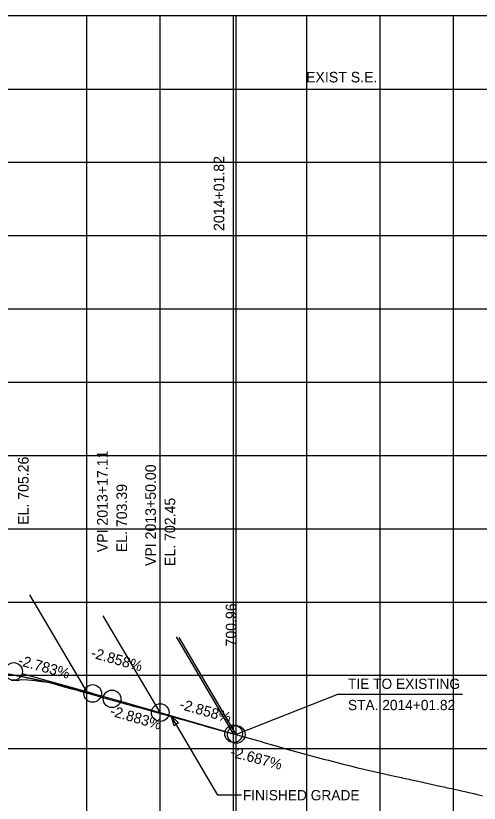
# Model space of a CAD drawing. Extents: x -7164 to 2214450, y -19642 to 253469.
# Drawn here: x 7251 to 7568, y 463 to 1000 of the extents above; entities that cross this region are included whole.
import ezdxf

# ---------------------------------------------------------------- set-up
doc = ezdxf.new("R2010")
doc.units = 0
for name, color, linetype in [('DESIGN - PROFILE - Proposed', 7, 'Continuous'), ('DESIGN - PROFILE - Proposed Curve Text', 7, 'Continuous'), ('DESIGN - PROFILE - Proposed Text', 7, 'Continuous'), ('DESIGN - SCRATCH - User 1', 7, 'Continuous'), ('DESIGN - SHEET - Light Grid', 7, 'Continuous'), ('SURVEY - PROFILE - Ground Line with Text', 7, 'Continuous'), ('XTREE', 7, 'Continuous')]:
    doc.layers.add(name, color=color, linetype=linetype)

msp = doc.modelspace()

# ---------------------------------------------------------------- linework, layer by layer
at = {"layer": 'DESIGN - PROFILE - Proposed'}
for p, q in [((7303.94, 537.61), (7317.11, 533.95)), ((7303.94, 537.61), (7317.11, 533.95)), ((7317.11, 533.95), (7350, 524.54)), ((7317.11, 533.95), (7350, 524.54)), ((7350, 524.54), (7400, 510.13)), ((7350, 524.54), (7400, 510.13)), ((7400, 510.13), (7401.82, 509.64)), ((7400, 510.13), (7401.82, 509.64))]:
    msp.add_line(p, q, dxfattribs=at)
msp.add_spline([(7196.06, 558.1), (7198.22, 557.87), (7200.38, 557.64), (7202.54, 557.41), (7204.69, 557.16), (7206.85, 556.91), (7209.01, 556.65), (7211.17, 556.38), (7213.32, 556.1), (7215.48, 555.82), (7217.64, 555.53), (7219.8, 555.23), (7221.95, 554.92), (7224.11, 554.61), (7226.27, 554.28), (7228.43, 553.95), (7230.58, 553.62), (7232.74, 553.27), (7234.9, 552.92), (7237.06, 552.56), (7239.21, 552.19), (7241.37, 551.82), (7243.53, 551.43), (7245.69, 551.04), (7247.84, 550.65), (7250, 550.24), (7252.16, 549.83), (7254.31, 549.4), (7256.47, 548.98), (7258.63, 548.54), (7260.79, 548.1), (7262.94, 547.64), (7265.1, 547.18), (7267.26, 546.72), (7269.42, 546.24), (7271.57, 545.76), (7273.73, 545.27), (7275.89, 544.77), (7278.05, 544.27), (7280.2, 543.76), (7282.36, 543.24), (7284.52, 542.71), (7286.68, 542.17), (7288.83, 541.63), (7290.99, 541.08), (7293.15, 540.52), (7295.31, 539.95), (7297.46, 539.38), (7299.62, 538.8), (7301.78, 538.21), (7303.94, 537.61)], degree=3, dxfattribs=at)
msp.add_spline([(7196.06, 558.1), (7198.22, 557.87), (7200.38, 557.64), (7202.54, 557.41), (7204.69, 557.16), (7206.85, 556.91), (7209.01, 556.65), (7211.17, 556.38), (7213.32, 556.1), (7215.48, 555.82), (7217.64, 555.53), (7219.8, 555.23), (7221.95, 554.92), (7224.11, 554.61), (7226.27, 554.28), (7228.43, 553.95), (7230.58, 553.62), (7232.74, 553.27), (7234.9, 552.92), (7237.06, 552.56), (7239.21, 552.19), (7241.37, 551.82), (7243.53, 551.43), (7245.69, 551.04), (7247.84, 550.65), (7250, 550.24), (7252.16, 549.83), (7254.31, 549.4), (7256.47, 548.98), (7258.63, 548.54), (7260.79, 548.1), (7262.94, 547.64), (7265.1, 547.18), (7267.26, 546.72), (7269.42, 546.24), (7271.57, 545.76), (7273.73, 545.27), (7275.89, 544.77), (7278.05, 544.27), (7280.2, 543.76), (7282.36, 543.24), (7284.52, 542.71), (7286.68, 542.17), (7288.83, 541.63), (7290.99, 541.08), (7293.15, 540.52), (7295.31, 539.95), (7297.46, 539.38), (7299.62, 538.8), (7301.78, 538.21), (7303.94, 537.61)], degree=3, dxfattribs=at)
at = {"layer": 'DESIGN - PROFILE - Proposed Curve Text'}
for p, q in [((7401.82, 850), (7401.82, 968.1)), ((7401.82, 850), (7401.82, 968.1)), ((6894.81, 950), (7401.82, 950)), ((6894.81, 950), (7401.82, 950)), ((7401.82, 950), (8326.82, 950)), ((7401.82, 950), (8326.82, 950))]:
    msp.add_line(p, q, dxfattribs=at)
at = {"layer": 'DESIGN - PROFILE - Proposed Text'}
for p, q in [((7303.94, 537.61), (7255.78, 551.02)), ((7303.94, 537.61), (7255.78, 551.02)), ((7555.98, 536.95), (7476.98, 536.95)), ((7555.98, 536.95), (7476.98, 536.95))]:
    msp.add_line(p, q, dxfattribs=at)
for points in [[(7476.98, 536.95), (7470.92, 536.95), (7401.82, 509.53)], [(7476.98, 536.95), (7470.92, 536.95), (7401.82, 509.53)], [(7405.3, 468.18), (7389.18, 468.18), (7357.53, 522.37)], [(7405.3, 468.18), (7389.18, 468.18), (7357.53, 522.37)]]:
    msp.add_lwpolyline(points, dxfattribs=at)
msp.add_lwpolyline([(7359.37, 515.62), (7357.53, 522.37), (7362.5, 517.45)], close=True, dxfattribs=at)
msp.add_lwpolyline([(7359.37, 515.62), (7357.53, 522.37), (7362.5, 517.45)], close=True, dxfattribs=at)
for centre in [(7250, 552.62), (7250, 552.62), (7303.94, 537.61), (7303.94, 537.61), (7317.11, 533.95), (7317.11, 533.95), (7350, 524.54), (7350, 524.54), (7400, 510.13), (7400, 510.13), (7401.82, 509.64), (7401.82, 509.64)]:
    msp.add_circle(centre, 6, dxfattribs=at)
at = {"layer": 'DESIGN - SCRATCH - User 1'}
msp.add_line((9700, 1000), (6000, 1000), dxfattribs=at)
msp.add_line((9700, 1000), (6000, 1000), dxfattribs=at)
msp.add_lwpolyline([(6000, 0), (7401.82, 0), (7401.82, 1000)], dxfattribs=at)
msp.add_lwpolyline([(6000, 0), (7401.82, 0), (7401.82, 1000)], dxfattribs=at)
at = {"layer": 'DESIGN - SHEET - Light Grid'}
for p, q in [((7300, 0), (7300, 1000)), ((7300, 0), (7300, 1000)), ((7350, 0), (7350, 1000)), ((7350, 0), (7350, 1000)), ((7400, 0), (7400, 1000)), ((7400, 0), (7400, 1000)), ((7450, 0), (7450, 1000)), ((7450, 0), (7450, 1000)), ((7500, 0), (7500, 1000)), ((7500, 0), (7500, 1000)), ((7550, 0), (7550, 1000)), ((7550, 0), (7550, 1000)), ((6000, 950), (9700, 950)), ((6000, 950), (9700, 950)), ((6000, 900), (9700, 900)), ((6000, 900), (9700, 900)), ((6000, 850), (9700, 850)), ((6000, 850), (9700, 850)), ((6000, 800), (9700, 800)), ((6000, 800), (9700, 800)), ((6000, 750), (9700, 750)), ((6000, 750), (9700, 750)), ((6000, 700), (9700, 700)), ((6000, 700), (9700, 700)), ((6000, 650), (9700, 650)), ((6000, 650), (9700, 650)), ((6000, 600), (9700, 600)), ((6000, 600), (9700, 600)), ((6000, 550), (9700, 550)), ((6000, 550), (9700, 550)), ((6000, 500), (9700, 500)), ((6000, 500), (9700, 500))]:
    msp.add_line(p, q, dxfattribs=at)
at = {"layer": 'SURVEY - PROFILE - Ground Line with Text'}
for points in [[(7248.26, 546.57), (7252.6, 546.52), (7255.09, 547.05), (7259.62, 546.88), (7264.35, 546.34), (7269.31, 545.77), (7274.2, 545.21), (7274.5, 545.13), (7274.52, 545.12), (7279.51, 543.67), (7279.84, 543.58), (7284.52, 542.22), (7288.69, 541.08), (7289.53, 540.84), (7293.44, 539.76), (7294.55, 539.44), (7298.2, 538.43), (7299.56, 538.03), (7302.95, 537.09), (7304.57, 536.61), (7307.7, 535.74), (7309.58, 535.17), (7312.5, 534.37), (7314.6, 533.78), (7317.29, 533.03), (7319.61, 532.39), (7322.08, 531.7), (7324.62, 530.99), (7326.87, 530.37), (7329.63, 529.6)], [(7248.26, 546.57), (7252.6, 546.52), (7255.09, 547.05), (7259.62, 546.88), (7264.35, 546.34), (7269.31, 545.77), (7274.2, 545.21), (7274.5, 545.13), (7274.52, 545.12), (7279.51, 543.67), (7279.84, 543.58), (7284.52, 542.22), (7288.69, 541.08), (7289.53, 540.84), (7293.44, 539.76), (7294.55, 539.44), (7298.2, 538.43), (7299.56, 538.03), (7302.95, 537.09), (7304.57, 536.61), (7307.7, 535.74), (7309.58, 535.17), (7312.5, 534.37), (7314.6, 533.78), (7317.29, 533.03), (7319.61, 532.39), (7322.08, 531.7), (7324.62, 530.99), (7326.87, 530.37), (7329.63, 529.6)], [(7248.26, 546.57), (7252.6, 546.52), (7255.09, 547.05), (7259.62, 546.88), (7264.35, 546.34), (7269.31, 545.77), (7274.2, 545.21), (7274.5, 545.13), (7274.52, 545.12), (7279.51, 543.67), (7279.84, 543.58), (7284.52, 542.22), (7288.69, 541.08), (7289.53, 540.84), (7293.44, 539.76), (7294.55, 539.44), (7298.2, 538.43), (7299.56, 538.03), (7302.95, 537.09), (7304.57, 536.61), (7307.7, 535.74), (7309.58, 535.17), (7312.5, 534.37), (7314.6, 533.78), (7317.29, 533.03), (7319.61, 532.39), (7322.08, 531.7), (7324.62, 530.99), (7326.87, 530.37), (7329.63, 529.6)], [(7248.26, 546.57), (7252.6, 546.52), (7255.09, 547.05), (7259.62, 546.88), (7264.35, 546.34), (7269.31, 545.77), (7274.2, 545.21), (7274.5, 545.13), (7274.52, 545.12), (7279.51, 543.67), (7279.84, 543.58), (7284.52, 542.22), (7288.69, 541.08), (7289.53, 540.84), (7293.44, 539.76), (7294.55, 539.44), (7298.2, 538.43), (7299.56, 538.03), (7302.95, 537.09), (7304.57, 536.61), (7307.7, 535.74), (7309.58, 535.17), (7312.5, 534.37), (7314.6, 533.78), (7317.29, 533.03), (7319.61, 532.39), (7322.08, 531.7), (7324.62, 530.99), (7326.87, 530.37), (7329.63, 529.6)], [(7329.63, 529.6), (7330.33, 529.4), (7331.64, 529.04), (7334.64, 528.19), (7336.42, 527.71), (7339.65, 526.83), (7341.22, 526.41), (7344.66, 525.47), (7346.03, 525.09), (7349.66, 524.09), (7350.86, 523.77), (7354.67, 522.71), (7355.7, 522.43), (7359.67, 521.32), (7360.55, 521.08), (7364.68, 519.92), (7365.37, 519.72), (7369.68, 518.51), (7370.21, 518.36), (7374.68, 517.09), (7375.07, 516.98), (7379.68, 515.67), (7379.95, 515.59), (7384.68, 514.24), (7384.85, 514.2), (7389.68, 512.88), (7389.78, 512.85), (7394.68, 511.5), (7394.73, 511.49), (7399.67, 510.13), (7399.7, 510.12), (7401.82, 509.53), (7404.67, 508.74), (7409.67, 507.36), (7414.67, 505.92), (7419.66, 504.48), (7419.67, 504.47), (7424.65, 503.03), (7424.67, 503.03), (7429.65, 501.59), (7429.67, 501.59), (7434.64, 500.15), (7434.67, 500.15), (7439.64, 498.78), (7439.67, 498.77), (7444.64, 497.41), (7444.66, 497.4), (7449.65, 496.03), (7449.66, 496.03), (7454.65, 494.66), (7459.65, 493.28), (7461.41, 492.83), (7464.65, 492), (7464.67, 491.99), (7469.65, 490.71), (7469.71, 490.7), (7474.65, 489.43), (7474.74, 489.4), (7479.64, 488.15), (7479.78, 488.11), (7484.64, 486.86), (7484.81, 486.82), (7489.64, 485.74), (7489.8, 485.7), (7494.64, 484.63), (7494.79, 484.59), (7499.64, 483.51), (7499.78, 483.47), (7504.64, 482.39), (7504.78, 482.35), (7509.63, 481.27), (7514.48, 480.2), (7514.63, 480.16), (7514.78, 480.12), (7519.63, 479.04), (7520.18, 478.97), (7524.72, 477.97), (7529.14, 476.99), (7529.63, 476.81), (7529.83, 476.76), (7534.62, 475.69), (7539.43, 474.64), (7539.62, 474.6), (7544.47, 473.55), (7544.62, 473.51), (7549.5, 472.45), (7549.62, 472.42), (7554.54, 471.35), (7554.62, 471.33), (7559.57, 470.25), (7559.62, 470.24), (7559.63, 470.24), (7564.58, 469.02), (7564.64, 469.01), (7569.56, 467.8)], [(7329.63, 529.6), (7330.33, 529.4), (7331.64, 529.04), (7334.64, 528.19), (7336.42, 527.71), (7339.65, 526.83), (7341.22, 526.41), (7344.66, 525.47), (7346.03, 525.09), (7349.66, 524.09), (7350.86, 523.77), (7354.67, 522.71), (7355.7, 522.43), (7359.67, 521.32), (7360.55, 521.08), (7364.68, 519.92), (7365.37, 519.72), (7369.68, 518.51), (7370.21, 518.36), (7374.68, 517.09), (7375.07, 516.98), (7379.68, 515.67), (7379.95, 515.59), (7384.68, 514.24), (7384.85, 514.2), (7389.68, 512.88), (7389.78, 512.85), (7394.68, 511.5), (7394.73, 511.49), (7399.67, 510.13), (7399.7, 510.12), (7401.82, 509.53), (7404.67, 508.74), (7409.67, 507.36), (7414.67, 505.92), (7419.66, 504.48), (7419.67, 504.47), (7424.65, 503.03), (7424.67, 503.03), (7429.65, 501.59), (7429.67, 501.59), (7434.64, 500.15), (7434.67, 500.15), (7439.64, 498.78), (7439.67, 498.77), (7444.64, 497.41), (7444.66, 497.4), (7449.65, 496.03), (7449.66, 496.03), (7454.65, 494.66), (7459.65, 493.28), (7461.41, 492.83), (7464.65, 492), (7464.67, 491.99), (7469.65, 490.71), (7469.71, 490.7), (7474.65, 489.43), (7474.74, 489.4), (7479.64, 488.15), (7479.78, 488.11), (7484.64, 486.86), (7484.81, 486.82), (7489.64, 485.74), (7489.8, 485.7), (7494.64, 484.63), (7494.79, 484.59), (7499.64, 483.51), (7499.78, 483.47), (7504.64, 482.39), (7504.78, 482.35), (7509.63, 481.27), (7514.48, 480.2), (7514.63, 480.16), (7514.78, 480.12), (7519.63, 479.04), (7520.18, 478.97), (7524.72, 477.97), (7529.14, 476.99), (7529.63, 476.81), (7529.83, 476.76), (7534.62, 475.69), (7539.43, 474.64), (7539.62, 474.6), (7544.47, 473.55), (7544.62, 473.51), (7549.5, 472.45), (7549.62, 472.42), (7554.54, 471.35), (7554.62, 471.33), (7559.57, 470.25), (7559.62, 470.24), (7559.63, 470.24), (7564.58, 469.02), (7564.64, 469.01), (7569.56, 467.8)], [(7329.63, 529.6), (7330.33, 529.4), (7331.64, 529.04), (7334.64, 528.19), (7336.42, 527.71), (7339.65, 526.83), (7341.22, 526.41), (7344.66, 525.47), (7346.03, 525.09), (7349.66, 524.09), (7350.86, 523.77), (7354.67, 522.71), (7355.7, 522.43), (7359.67, 521.32), (7360.55, 521.08), (7364.68, 519.92), (7365.37, 519.72), (7369.68, 518.51), (7370.21, 518.36), (7374.68, 517.09), (7375.07, 516.98), (7379.68, 515.67), (7379.95, 515.59), (7384.68, 514.24), (7384.85, 514.2), (7389.68, 512.88), (7389.78, 512.85), (7394.68, 511.5), (7394.73, 511.49), (7399.67, 510.13), (7399.7, 510.12), (7401.82, 509.53), (7404.67, 508.74), (7409.67, 507.36), (7414.67, 505.92), (7419.66, 504.48), (7419.67, 504.47), (7424.65, 503.03), (7424.67, 503.03), (7429.65, 501.59), (7429.67, 501.59), (7434.64, 500.15), (7434.67, 500.15), (7439.64, 498.78), (7439.67, 498.77), (7444.64, 497.41), (7444.66, 497.4), (7449.65, 496.03), (7449.66, 496.03), (7454.65, 494.66), (7459.65, 493.28), (7461.41, 492.83), (7464.65, 492), (7464.67, 491.99), (7469.65, 490.71), (7469.71, 490.7), (7474.65, 489.43), (7474.74, 489.4), (7479.64, 488.15), (7479.78, 488.11), (7484.64, 486.86), (7484.81, 486.82), (7489.64, 485.74), (7489.8, 485.7), (7494.64, 484.63), (7494.79, 484.59), (7499.64, 483.51), (7499.78, 483.47), (7504.64, 482.39), (7504.78, 482.35), (7509.63, 481.27), (7514.48, 480.2), (7514.63, 480.16), (7514.78, 480.12), (7519.63, 479.04), (7520.18, 478.97), (7524.72, 477.97), (7529.14, 476.99), (7529.63, 476.81), (7529.83, 476.76), (7534.62, 475.69), (7539.43, 474.64), (7539.62, 474.6), (7544.47, 473.55), (7544.62, 473.51), (7549.5, 472.45), (7549.62, 472.42), (7554.54, 471.35), (7554.62, 471.33), (7559.57, 470.25), (7559.62, 470.24), (7559.63, 470.24), (7564.58, 469.02), (7564.64, 469.01), (7569.56, 467.8)], [(7329.63, 529.6), (7330.33, 529.4), (7331.64, 529.04), (7334.64, 528.19), (7336.42, 527.71), (7339.65, 526.83), (7341.22, 526.41), (7344.66, 525.47), (7346.03, 525.09), (7349.66, 524.09), (7350.86, 523.77), (7354.67, 522.71), (7355.7, 522.43), (7359.67, 521.32), (7360.55, 521.08), (7364.68, 519.92), (7365.37, 519.72), (7369.68, 518.51), (7370.21, 518.36), (7374.68, 517.09), (7375.07, 516.98), (7379.68, 515.67), (7379.95, 515.59), (7384.68, 514.24), (7384.85, 514.2), (7389.68, 512.88), (7389.78, 512.85), (7394.68, 511.5), (7394.73, 511.49), (7399.67, 510.13), (7399.7, 510.12), (7401.82, 509.53), (7404.67, 508.74), (7409.67, 507.36), (7414.67, 505.92), (7419.66, 504.48), (7419.67, 504.47), (7424.65, 503.03), (7424.67, 503.03), (7429.65, 501.59), (7429.67, 501.59), (7434.64, 500.15), (7434.67, 500.15), (7439.64, 498.78), (7439.67, 498.77), (7444.64, 497.41), (7444.66, 497.4), (7449.65, 496.03), (7449.66, 496.03), (7454.65, 494.66), (7459.65, 493.28), (7461.41, 492.83), (7464.65, 492), (7464.67, 491.99), (7469.65, 490.71), (7469.71, 490.7), (7474.65, 489.43), (7474.74, 489.4), (7479.64, 488.15), (7479.78, 488.11), (7484.64, 486.86), (7484.81, 486.82), (7489.64, 485.74), (7489.8, 485.7), (7494.64, 484.63), (7494.79, 484.59), (7499.64, 483.51), (7499.78, 483.47), (7504.64, 482.39), (7504.78, 482.35), (7509.63, 481.27), (7514.48, 480.2), (7514.63, 480.16), (7514.78, 480.12), (7519.63, 479.04), (7520.18, 478.97), (7524.72, 477.97), (7529.14, 476.99), (7529.63, 476.81), (7529.83, 476.76), (7534.62, 475.69), (7539.43, 474.64), (7539.62, 474.6), (7544.47, 473.55), (7544.62, 473.51), (7549.5, 472.45), (7549.62, 472.42), (7554.54, 471.35), (7554.62, 471.33), (7559.57, 470.25), (7559.62, 470.24), (7559.63, 470.24), (7564.58, 469.02), (7564.64, 469.01), (7569.56, 467.8)]]:
    msp.add_lwpolyline(points, dxfattribs=at)
at = {"layer": 'XTREE'}
for p, q in [((7300, 538.84), (7261.03, 604.9)), ((7300, 538.84), (7261.03, 604.9)), ((7350, 524.54), (7311.03, 590.61)), ((7350, 524.54), (7311.03, 590.61)), ((7400, 510.13), (7361.03, 576.2)), ((7400, 510.13), (7361.03, 576.2)), ((7401.82, 509.64), (7362.85, 575.71)), ((7401.82, 509.64), (7362.85, 575.71))]:
    msp.add_line(p, q, dxfattribs=at)

# ---------------------------------------------------------------- texts
at = {"layer": 'DESIGN - PROFILE - Proposed Curve Text'}
msp.add_text('EXIST S.E.', height=7.2, dxfattribs=at).set_placement((7449.39, 954.51))
for s, rotation, p in [('EXIST S.E.', 360, (7449.39, 954.51)), ('2014+01.82', 90, (7393.6, 853.16)), ('2014+01.82', 90, (7393.6, 853.16)), ('EL. 705.26', 90, (7260.2, 652.62)), ('EL. 705.26', 90, (7260.2, 652.62)), ('VPI 2013+17.11', 90, (7314.11, 633.95)), ('VPI 2013+17.11', 90, (7314.11, 633.95)), ('VPI 2013+50.00', 90, (7347, 624.54)), ('VPI 2013+50.00', 90, (7347, 624.54)), ('EL. 703.39', 90, (7327.31, 633.95)), ('EL. 703.39', 90, (7327.31, 633.95)), ('EL. 702.45', 90, (7360.2, 624.54)), ('EL. 702.45', 90, (7360.2, 624.54)), ('700.96', 90, (7401.82, 569.64)), ('700.96', 90, (7401.82, 569.64))]:
    msp.add_text(s, height=7.2, rotation=rotation, dxfattribs=at).set_placement(p)
at = {"layer": 'DESIGN - PROFILE - Proposed Text'}
for s, rotation, p in [('-2.858%', 344.0486, (7302.2, 562.3)), ('-2.858%', 344.0486, (7302.2, 562.3)), ('-2.783%', 344.447, (7252.54, 557.11)), ('-2.783%', 344.447, (7252.54, 557.11)), ('-2.858%', 344.0486, (7362.57, 527.21)), ('-2.858%', 344.0486, (7362.57, 527.21)), ('-2.883%', 343.9198, (7315.17, 522.65)), ('-2.883%', 343.9198, (7315.17, 522.65)), ('-2.687%', 344.9609, (7397.34, 494.66)), ('-2.687%', 344.9609, (7397.34, 494.66))]:
    msp.add_text(s, height=7.2, rotation=rotation, dxfattribs=at).set_placement(p)
for s, p in [('TIE TO EXISTING', (7477.98, 540.7)), ('TIE TO EXISTING', (7477.98, 540.7)), ('STA. 2014+01.82', (7477.98, 526.2)), ('STA. 2014+01.82', (7477.98, 526.2)), ('FINISHED GRADE', (7406.3, 464.68)), ('FINISHED GRADE', (7406.3, 464.68))]:
    msp.add_text(s, height=7, dxfattribs=at).set_placement(p)

doc.saveas('drawing.dxf')
